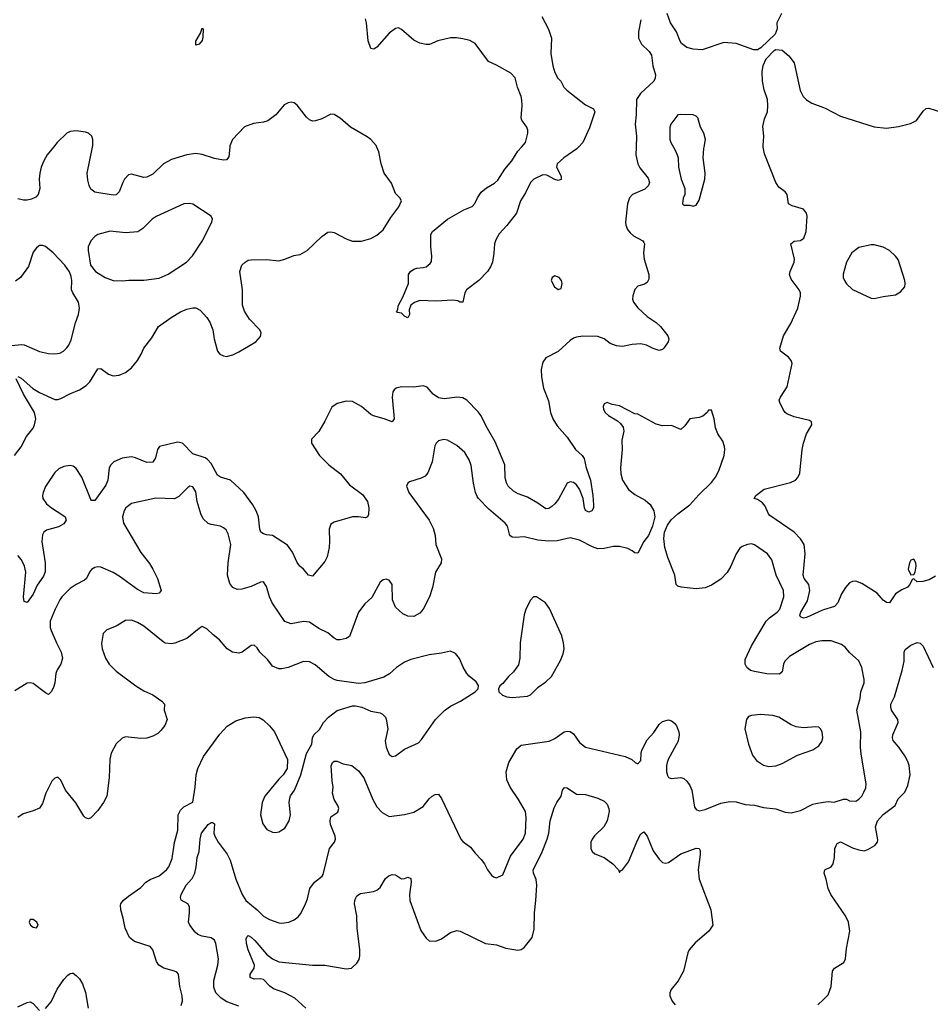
# Model space of a CAD drawing. Header units: inches. Extents: x 1682530 to 1839546, y 640742 to 791647.
# Tile 714 of 923: x 1804761 to 1810696, y 694414 to 700830. Entities that reach past the tile are written whole.
import ezdxf

# ---------------------------------------------------------------- set-up
doc = ezdxf.new("R2010")
doc.units = ezdxf.units.IN
doc.header["$MEASUREMENT"] = 0
for name, color, linetype in [('B8609', 7, 'Continuous'), ('B8619', 7, 'Continuous'), ('B8700', 7, 'Continuous'), ('B8710', 7, 'Continuous')]:
    doc.layers.add(name, color=color, linetype=linetype)

msp = doc.modelspace()

# ---------------------------------------------------------------- linework, layer by layer
at = {"layer": 'B8609', "color": 5}
for points, elevation in [([(1808778.7, 700000), (1808776.1, 699950), (1808789.2, 699890), (1808804, 699864), (1808857.1, 699797.1), (1808865.7, 699770), (1808859.7, 699750), (1808834.9, 699725.1), (1808755.3, 699690), (1808736.5, 699670), (1808723.8, 699630), (1808710.3, 699510.3), (1808711.7, 699491.7), (1808723.1, 699463.1), (1808740.5, 699440.5), (1808761.6, 699421.6), (1808823, 699390), (1808830, 699378.8), (1808833.4, 699370), (1808827.4, 699310), (1808830.3, 699270.3), (1808862.6, 699170), (1808861.1, 699138.9), (1808850, 699118), (1808833.1, 699106.9), (1808790, 699093.6), (1808770, 699072.7), (1808757, 699030), (1808755.8, 699010), (1808761.6, 698990), (1808790, 698953), (1808850, 698896.4), (1808910, 698857), (1808938, 698830), (1808986.7, 698770), (1808992, 698750), (1808988.6, 698731.4), (1808960.5, 698690), (1808950, 698680.7), (1808930, 698675.1), (1808890, 698687.1), (1808846, 698710), (1808810, 698717.8), (1808753.9, 698713.9), (1808690, 698700.7), (1808650, 698704), (1808610, 698721.1), (1808569.6, 698750), (1808530, 698765.3), (1808431.8, 698768.2), (1808390, 698762.4), (1808370, 698755.6), (1808350, 698740.7), (1808270, 698668.4), (1808190, 698627.8), (1808170, 698599.3), (1808160.2, 698550), (1808162.3, 698502.3), (1808174.2, 698430), (1808207.3, 698347.3), (1808220.2, 698270), (1808235.2, 698230), (1808264, 698184), (1808328.9, 698110), (1808383.1, 698030), (1808427.6, 697990), (1808440.2, 697970), (1808452.8, 697910), (1808481.7, 697830), (1808497.6, 697730), (1808502.2, 697670), (1808500.6, 697650), (1808491.2, 697628.8), (1808470, 697622), (1808450, 697632.8), (1808441.7, 697650), (1808432.8, 697710), (1808410.5, 697770.5), (1808390, 697799.7), (1808370, 697814), (1808350, 697818.4), (1808330.4, 697809.6), (1808273.9, 697706.1), (1808250, 697676), (1808230, 697657.2), (1808210, 697646), (1808190, 697643.7), (1808139.4, 697679.4), (1808070, 697718.4), (1808010, 697741.3), (1807979, 697759), (1807946, 697790), (1807933.1, 697813.1), (1807925.9, 697845.9), (1807922.5, 697930), (1807859.9, 698079.9), (1807802.3, 698182.3), (1807770, 698249.7), (1807750, 698275.6), (1807675.1, 698350), (1807650, 698365.4), (1807610, 698371.2), (1807530, 698359.8), (1807490, 698366.8), (1807455.4, 698390), (1807416.6, 698436.6), (1807390, 698444.4), (1807330, 698436.1), (1807250, 698438), (1807214.8, 698430), (1807201.4, 698418.6), (1807194, 698406), (1807189.1, 698370), (1807201.3, 698230), (1807190, 698209.5), (1807137.2, 698230), (1807068, 698248), (1807050, 698258.4), (1806990, 698309.8), (1806930, 698341.4), (1806890, 698345.4), (1806830.8, 698329.2), (1806795.6, 698304.4), (1806750, 698213.3), (1806710, 698147.3), (1806663.9, 698096.1), (1806663.1, 698070), (1806715.8, 697990), (1806775.2, 697930), (1806851.7, 697871.7), (1806910, 697798.5), (1806996.4, 697736.4), (1807027.9, 697690), (1807037.6, 697650), (1807034.6, 697605.4), (1807028.2, 697591.8), (1807014.9, 697585.1), (1806970, 697591.5), (1806930, 697589.7), (1806810, 697555.6), (1806790, 697542.7), (1806778, 697510), (1806781.3, 697430), (1806778.3, 697390), (1806764.9, 697330), (1806750, 697299.3), (1806670, 697203.7), (1806644, 697210), (1806611.8, 697250), (1806588.2, 697268.2), (1806570, 697294), (1806539.7, 697359.7), (1806506.3, 697406.3), (1806410, 697469.7), (1806370, 697473.7), (1806350, 697479.1), (1806333.6, 697490), (1806325.6, 697510), (1806316.8, 697590), (1806303.2, 697630), (1806280.6, 697670), (1806221.5, 697750), (1806136, 697830), (1806070, 697849.7), (1806050, 697862.6), (1806010, 697937.2), (1805985, 697965), (1805970, 697975.5), (1805890, 698001.6), (1805821.3, 698070), (1805790, 698076.2), (1805672.4, 698050), (1805660.3, 698030), (1805645.7, 697974.3), (1805630, 697946), (1805590, 697945.3), (1805516.1, 697976.1), (1805490, 697982), (1805430, 697973.1), (1805375.6, 697950), (1805356.2, 697930), (1805345.1, 697910), (1805335, 697830), (1805322.4, 697797.6), (1805250, 697698), (1805230, 697697.2), (1805224.7, 697704.7), (1805165.8, 697850), (1805130, 697906.6), (1805110, 697921.7), (1805090, 697926), (1805050, 697918.2), (1805016.5, 697903.5), (1804990, 697878.7), (1804930, 697787.3), (1804913.8, 697750), (1804910.2, 697730), (1804912.8, 697710), (1804935.6, 697675.6), (1804968.7, 697648.7), (1805042.6, 697602.6), (1805057.1, 697590), (1805063.8, 697570), (1805050, 697545.1), (1805013.8, 697526.2), (1804936.5, 697503.5), (1804919.3, 697490), (1804910, 697473.2), (1804905.4, 697430), (1804926.9, 697290), (1804926.7, 697233.3), (1804915.6, 697204.4), (1804874.5, 697145.5), (1804850, 697086.3), (1804810, 697032.7), (1804790, 697038), (1804786.9, 697070), (1804800.4, 697230), (1804793.3, 697270), (1804772.4, 697310), (1804750, 697339.6)], 520), ([(1804750, 698506), (1804770, 698493.6), (1804846.5, 698426.5), (1804890, 698400.2), (1804990, 698356.1), (1805010, 698354.6), (1805030, 698361.7), (1805087.7, 698392.3), (1805150, 698418.2), (1805194.1, 698445.9), (1805218.5, 698470), (1805270, 698554), (1805290, 698556.4), (1805339.4, 698519.4), (1805370, 698510.2), (1805410, 698513.8), (1805450, 698530.3), (1805490, 698562.3), (1805528.6, 698610), (1805553.1, 698650), (1805570, 698690.5), (1805622, 698758), (1805665.6, 698830), (1805747.8, 698890), (1805810, 698926.3), (1805850, 698944.6), (1805890, 698953.4), (1805910, 698952), (1805936.7, 698936.7), (1805980.5, 698890), (1805999.6, 698859.6), (1806019.3, 698810), (1806028.4, 698750), (1806045.5, 698685.5), (1806050.4, 698670), (1806065.5, 698650), (1806090, 698638.7), (1806110, 698636), (1806150, 698646.7), (1806190, 698665), (1806300.5, 698730), (1806330, 698764.9), (1806334.3, 698790), (1806326, 698810), (1806258.6, 698878.6), (1806226.6, 698930), (1806212.4, 698970), (1806212.8, 699070), (1806195.6, 699190), (1806209.6, 699230), (1806230, 699250.6), (1806250, 699263), (1806270, 699266), (1806370, 699266.7), (1806450, 699259.5), (1806490, 699268.9), (1806547.4, 699292.6), (1806590, 699301.1), (1806634.2, 699325.8), (1806730, 699417.4), (1806770, 699444.6), (1806790, 699448.8), (1806810, 699444.2), (1806890, 699402), (1806930, 699387.6), (1806990, 699386), (1807050, 699404.2), (1807090, 699427), (1807130, 699461.6), (1807179.6, 699540.4), (1807231.5, 699610), (1807249.6, 699650), (1807239.5, 699670), (1807210, 699697.2), (1807184.2, 699764.2), (1807136.2, 699830), (1807116.9, 699890), (1807101.6, 699970), (1807088.1, 700000)], 520), ([(1804981, 700000), (1804941.3, 699950), (1804917.6, 699910), (1804901.3, 699870), (1804891.8, 699830), (1804888.7, 699790), (1804892.7, 699730), (1804882, 699690), (1804865.7, 699674.3), (1804838.6, 699661.4), (1804810, 699654), (1804785.8, 699654.2), (1804750, 699661.7)], 520), ([(1806130.8, 700000), (1806124.4, 699935.6), (1806110, 699916.2), (1806090, 699914.3), (1806030, 699925.1), (1805950, 699952), (1805910, 699958), (1805851.1, 699948.9), (1805750, 699918), (1805698.4, 699890), (1805630, 699823.5), (1805590, 699804.7), (1805570, 699802.6), (1805490, 699824.2), (1805470, 699818.4), (1805444.4, 699790), (1805432.4, 699770), (1805410, 699709.3), (1805390, 699688), (1805370, 699686), (1805250, 699705.3), (1805225.6, 699725.6), (1805213.8, 699750), (1805204.7, 699784.7), (1805200.9, 699830), (1805236.1, 700000)], 520), ([(1808403.3, 700000), (1808392, 699988), (1808307.7, 699930), (1808263.8, 699890), (1808260.2, 699870), (1808290.4, 699810), (1808290, 699789), (1808270, 699782.4), (1808250, 699788.7), (1808197.4, 699817.4), (1808170, 699818.4), (1808111.4, 699790), (1808091, 699770), (1808058.8, 699701.2), (1808025.6, 699650), (1807999.3, 699570), (1807936.8, 699490), (1807885.8, 699434.2), (1807864.3, 699395.7), (1807855.7, 699370), (1807852, 699308), (1807842.6, 699250), (1807830, 699219.3), (1807810, 699189.3), (1807754, 699130), (1807673, 699070), (1807661.6, 699050), (1807650, 698989), (1807630.6, 698989.4), (1807617.1, 698997.1), (1807583.5, 699003.5), (1807475.1, 698995.1), (1807370, 699001.2), (1807333.7, 698986.3), (1807311.3, 698970), (1807299.6, 698940.4), (1807302, 698910), (1807291.6, 698888.4), (1807270, 698898), (1807250, 698918), (1807223.1, 698923.1), (1807218, 698930), (1807224.7, 698935.3), (1807229.7, 698970), (1807258.8, 699021.2), (1807295.1, 699110), (1807294.3, 699170), (1807307.9, 699190), (1807330, 699204.7), (1807350, 699211.9), (1807390, 699214.6), (1807410, 699220.6), (1807437.6, 699242.4), (1807445.1, 699254.9), (1807448.4, 699290), (1807440.5, 699350), (1807440.5, 699410), (1807441.8, 699430), (1807451, 699450), (1807550, 699530.3), (1807657, 699590), (1807710, 699613.5), (1807726.7, 699633.3), (1807744.5, 699670), (1807770, 699706.9), (1807804.6, 699735.4), (1807856, 699764), (1807876.7, 699783.3), (1807923.6, 699856.4), (1807968.3, 699910), (1808006.9, 699973.1), (1808030.9, 700000)], 480), ([(1809022.6, 700000), (1809036.5, 699976.5), (1809047, 699950), (1809052.2, 699930), (1809055.3, 699870), (1809072.2, 699790), (1809097.3, 699730), (1809096, 699690), (1809086.4, 699666.4), (1809082, 699630), (1809090, 699622), (1809130, 699622), (1809150, 699614), (1809170, 699622), (1809190, 699654), (1809227.6, 699790), (1809229.5, 699830), (1809216.2, 699930), (1809219.6, 699990), (1809221.6, 700000)], 540), ([(1810000, 696984.6), (1809990, 696981.5), (1809890, 696934.2), (1809869.8, 696929.8), (1809850, 696939.3), (1809846.2, 696950), (1809853.3, 696970), (1809895.8, 697044.2), (1809910.5, 697110), (1809904, 697150), (1809874.8, 697190), (1809867.4, 697210), (1809880.6, 697350), (1809874.4, 697410), (1809850, 697448.3), (1809809.9, 697489.9), (1809650, 697598.6), (1809640.8, 697610), (1809619.9, 697659.9), (1809602.6, 697682.6), (1809570, 697703.6), (1809549, 697710), (1809559.3, 697730), (1809614, 697770), (1809784.7, 697815.3), (1809817.2, 697830), (1809833.4, 697846.6), (1809844.9, 697875.1), (1809860.4, 698030), (1809869.7, 698070), (1809890, 698131.3), (1809924, 698190), (1809922, 698210), (1809910, 698219), (1809810, 698242.6), (1809760.9, 698260.9), (1809749.4, 698270), (1809737, 698290), (1809714.8, 698334.8), (1809712, 698350), (1809719.6, 698370), (1809762.5, 698437.5), (1809796.3, 698590), (1809789.6, 698610), (1809772, 698630), (1809719.6, 698670), (1809715.4, 698690), (1809738.7, 698770), (1809786.8, 698850), (1809833.7, 698950), (1809849.6, 699029.6), (1809849.4, 699050), (1809842.7, 699070), (1809790, 699139), (1809779.5, 699170), (1809782, 699190), (1809809.3, 699250), (1809812, 699270), (1809787.6, 699370), (1809810, 699386.4), (1809850, 699392.1), (1809872.6, 699407.4), (1809886.5, 699450), (1809893, 699550), (1809890.4, 699570.4), (1809870, 699594.6), (1809796.9, 699616.9), (1809772.7, 699630), (1809762.7, 699690), (1809750, 699709), (1809710, 699739), (1809690, 699769), (1809615.6, 699955.6), (1809607.8, 700000)], 520), ([(1804710, 698706.7), (1804770, 698714), (1804790, 698712.2), (1804890, 698668.1), (1804950, 698654.6), (1804988.1, 698651.9), (1805022.3, 698657.7), (1805046, 698670), (1805067.3, 698690), (1805080.5, 698710), (1805095.9, 698744.1), (1805124.4, 698855.6), (1805145.4, 698910), (1805152, 698950), (1805145.4, 698990), (1805107.3, 699050), (1805099.6, 699070), (1805101.3, 699130), (1805097.1, 699157.1), (1805086.2, 699186.2), (1805055.6, 699230), (1804980.5, 699310), (1804930, 699351.3), (1804910, 699358.7), (1804890, 699357.6), (1804870, 699344.5), (1804850, 699316), (1804817.8, 699222.2), (1804766.4, 699150), (1804733, 699127)], 540), ([(1804727.2, 697990), (1804770, 698047.9), (1804806.6, 698113.4), (1804850, 698167.6), (1804858.6, 698190), (1804865.4, 698230), (1804858.3, 698270), (1804786, 698390), (1804738.9, 698490)], 520), ([(1810000, 696782.8), (1809990, 696783.1), (1809950, 696776.4), (1809910, 696759.8), (1809778.8, 696681.2), (1809749.1, 696650), (1809740.2, 696630), (1809730, 696581.2), (1809714.3, 696565.7), (1809630, 696568), (1809550, 696582.4), (1809525.1, 696590), (1809500.5, 696610), (1809488.7, 696630), (1809490, 696661), (1809530.8, 696750), (1809627.1, 696910), (1809647.8, 696932.2), (1809698.5, 696970), (1809715.3, 696990), (1809742.7, 697070), (1809739.7, 697110), (1809692.8, 697210), (1809663.7, 697310), (1809635.1, 697350), (1809550, 697408), (1809530, 697414), (1809504.7, 697410), (1809470, 697396.9), (1809454.4, 697385.6), (1809430, 697349.3), (1809396, 697270), (1809371.8, 697228.2), (1809330, 697185.1), (1809270, 697145.1), (1809230, 697128), (1809170, 697121.1), (1809072.4, 697132.4), (1809050, 697139.5), (1809039.5, 697150), (1809031.1, 697210), (1808985.2, 697325.2), (1808965.7, 697390), (1808959.7, 697450), (1808964, 697490), (1808982.5, 697537.5), (1809008.2, 697571.8), (1809050, 697610.6), (1809129.2, 697670), (1809186.6, 697733.4), (1809270, 697813.4), (1809297, 697850), (1809317, 697890), (1809352, 697990), (1809358, 698030), (1809356, 698050), (1809343.2, 698083.2), (1809312.5, 698132.5), (1809297.2, 698170), (1809288.7, 698230), (1809270, 698286), (1809250, 698286), (1809242, 698270), (1809214.4, 698245.6), (1809190, 698237.2), (1809130, 698229.2), (1809097.2, 698182.8), (1809070, 698159.5), (1809010, 698186.6), (1808950, 698184.5), (1808910, 698195.1), (1808790, 698259), (1808770, 698262), (1808670, 698314), (1808623.1, 698323.1), (1808590, 698335.3), (1808570, 698326), (1808564.7, 698310), (1808566, 698290), (1808578, 698270), (1808598, 698250), (1808656.8, 698216.8), (1808678, 698198), (1808694, 698174), (1808698.8, 698150), (1808686.4, 698090), (1808688.6, 698028.6), (1808677.4, 697910), (1808679.5, 697870), (1808689.1, 697829.1), (1808730, 697768.2), (1808770, 697737.1), (1808838.3, 697698.3), (1808870.3, 697670.3), (1808894.4, 697630), (1808900.3, 697590), (1808886.5, 697530), (1808859.5, 697470), (1808830, 697429.5), (1808790, 697354), (1808770, 697356), (1808753.2, 697370), (1808724.2, 697384.2), (1808670, 697396.8), (1808630, 697397.2), (1808570, 697384.1), (1808530, 697382.8), (1808495.3, 697395.3), (1808410, 697438.1), (1808350, 697454.8), (1808265.2, 697434.8), (1808210, 697431.4), (1808139, 697439), (1808050, 697459.8), (1807990, 697455.3), (1807970, 697459.2), (1807956.9, 697470), (1807941.2, 697530), (1807925.6, 697550), (1807820, 697640), (1807751.3, 697710), (1807743.3, 697723.3), (1807732.4, 697750), (1807718.9, 697810), (1807704.2, 697924.2), (1807690, 697961.2), (1807662, 698010), (1807610, 698054.5), (1807550, 698089.3), (1807525.8, 698094.2), (1807490, 698085.2), (1807474.8, 698070), (1807466.7, 698053.3), (1807448.9, 697950), (1807421.8, 697878.2), (1807403.4, 697856.6), (1807378.2, 697841.8), (1807302, 697818), (1807290.4, 697809.6), (1807283, 697790), (1807298.4, 697750), (1807429.2, 697569.2), (1807456.8, 697516.8), (1807469.2, 697470), (1807472.9, 697410), (1807510, 697318), (1807507.4, 697290), (1807472.2, 697230), (1807451.8, 697130), (1807431.8, 697070), (1807390, 696989.3), (1807370, 696962), (1807330, 696941.6), (1807290, 696943.6), (1807259.3, 696959.3), (1807210, 697001.2), (1807191.6, 697050), (1807189.2, 697150), (1807170, 697179), (1807150, 697185.2), (1807130, 697181.2), (1807110, 697164), (1807055.6, 697064.4), (1807010, 697024.5), (1806970.3, 696970), (1806910, 696812), (1806890, 696798.9), (1806850, 696788.3), (1806830, 696789.7), (1806810, 696799.7), (1806770, 696834.8), (1806710, 696863.2), (1806650, 696904.6), (1806610, 696909.8), (1806530, 696893.5), (1806490, 696909.7), (1806407.5, 697030), (1806389.8, 697070), (1806370, 697137.2), (1806350, 697166.6), (1806330, 697165.6), (1806270, 697136.9), (1806210, 697119.6), (1806178, 697118), (1806150, 697129.5), (1806130, 697156), (1806115.4, 697210), (1806119.1, 697290), (1806137.4, 697410), (1806119.7, 697479.7), (1806106.3, 697506.3), (1806090, 697519.5), (1806069.7, 697529.7), (1806010, 697540.4), (1805990, 697548.3), (1805957.8, 697577.8), (1805941.8, 697610), (1805918.7, 697690), (1805910, 697752.7), (1805890, 697787), (1805870, 697789.6), (1805858, 697782), (1805797.8, 697722.2), (1805771.3, 697708.7), (1805647.5, 697712.5), (1805490, 697678), (1805453, 697650), (1805443.1, 697630), (1805432, 697590), (1805437, 697550), (1805550, 697359.3), (1805606.6, 697286.6), (1805628.9, 697250), (1805660.3, 697190), (1805684, 697110), (1805670, 697093.2), (1805650.4, 697089.6), (1805570, 697096.2), (1805530, 697117.3), (1805410, 697204.8), (1805370, 697228.6), (1805290, 697261.7), (1805270, 697264), (1805250, 697260.5), (1805230, 697247.6), (1805215.3, 697230), (1805195.8, 697190), (1805183, 697177), (1805129.1, 697150.9), (1805090, 697122.9), (1805036.4, 697070), (1805022.6, 697050), (1804991.8, 696990), (1804960.8, 696910), (1804960.2, 696870), (1804965.6, 696850), (1805000.2, 696770), (1805032.4, 696710), (1805039.5, 696670), (1805030.4, 696630), (1805006.4, 696593.6), (1804997.1, 696570), (1804990.4, 696509.6), (1804982, 696478), (1804967.3, 696450), (1804950, 696432.7), (1804930, 696442.9), (1804850, 696503.7), (1804830, 696509.3), (1804810, 696506), (1804730, 696457.6)], 540), ([(1805812.8, 694407.2), (1805822, 694438), (1805820.5, 694470), (1805804.2, 694530), (1805797, 694610), (1805784.4, 694624.4), (1805771.3, 694631.3), (1805701.2, 694650), (1805669, 694669), (1805653, 694693), (1805629.7, 694769.7), (1805611.1, 694791.1), (1805510, 694823.1), (1805476.9, 694850), (1805447.9, 694910), (1805435.9, 694975.9), (1805419.7, 695030), (1805418.9, 695061.1), (1805420.5, 695070), (1805436.2, 695090), (1805470, 695119.3), (1805550, 695175.5), (1805584.2, 695210), (1805612.1, 695227.9), (1805670, 695251.3), (1805717.6, 695290), (1805734.2, 695310), (1805755.8, 695364.2), (1805770.5, 695469.5), (1805792.9, 695550), (1805794.7, 695650), (1805810, 695679.1), (1805830, 695700.5), (1805890, 695730.8), (1805906, 695830), (1805911.8, 695910), (1805921.5, 695950), (1805959.7, 696030), (1806066.2, 696173.8), (1806114.3, 696225.7), (1806170, 696262.3), (1806230, 696280.8), (1806287.5, 696287.5), (1806322.8, 696282.8), (1806349.1, 696269.1), (1806390.4, 696230), (1806422.4, 696190), (1806506, 696010), (1806504.7, 695950), (1806478, 695910), (1806450, 695882), (1806359.1, 695770), (1806341.6, 695730), (1806330.5, 695650), (1806345.5, 695590), (1806372.4, 695552.4), (1806410, 695535.5), (1806430, 695533), (1806450, 695538), (1806490, 695562), (1806518, 695610), (1806526, 695650), (1806518, 695730), (1806521.5, 695758.5), (1806526.6, 695773.4), (1806552.3, 695810), (1806593.2, 695910), (1806631.1, 696048.9), (1806665.1, 696110), (1806668.8, 696151.2), (1806677.7, 696170), (1806715.4, 696204.6), (1806741.6, 696250), (1806774, 696286), (1806830, 696328.5), (1806930, 696358.3), (1806950, 696358.9), (1806990.3, 696350.3), (1807050, 696324), (1807110, 696314), (1807126, 696306), (1807144.7, 696284.7), (1807150, 696271.3), (1807160.3, 696210), (1807143.1, 696130), (1807148.9, 696090), (1807170, 696043), (1807190, 696028.9), (1807210, 696033), (1807270, 696077.4), (1807361.5, 696118.5), (1807380.6, 696139.4), (1807471.6, 696270), (1807530, 696328.2), (1807570, 696358), (1807635.3, 696390), (1807729, 696450), (1807749.2, 696470), (1807752.5, 696492.5), (1807735.9, 696515.9), (1807691.7, 696551.7), (1807676, 696570), (1807651.5, 696611.5), (1807627.9, 696667.9), (1807601.2, 696701.2), (1807570, 696715.1), (1807510, 696702), (1807430, 696691.8), (1807310, 696662), (1807270, 696643.7), (1807218, 696610), (1807172.1, 696567.9), (1807133.8, 696546.2), (1807010, 696509.6), (1806970, 696504.2), (1806830, 696524.7), (1806810, 696531.2), (1806777, 696550), (1806687, 696627), (1806650, 696646), (1806610, 696647.3), (1806510, 696609.6), (1806470, 696600.5), (1806450, 696600.5), (1806410, 696617.4), (1806378.4, 696658.4), (1806326.6, 696710), (1806310, 696737.2), (1806290, 696755.1), (1806270, 696752), (1806210.8, 696709.2), (1806190, 696703.2), (1806147.9, 696707.9), (1806113.3, 696730), (1806062.9, 696790), (1806021.4, 696821.4), (1805981.2, 696861.2), (1805954.8, 696874.8), (1805950, 696876), (1805930, 696863.7), (1805850, 696798.3), (1805773, 696767), (1805750, 696763.1), (1805710, 696767.8), (1805695.8, 696775.8), (1805570, 696877.6), (1805530, 696902.9), (1805490, 696917.6), (1805450, 696916.2), (1805390, 696878.4), (1805330, 696854.5), (1805306, 696830), (1805293.7, 696766.3), (1805298, 696730), (1805320.3, 696670), (1805344.4, 696630), (1805390, 696584.4), (1805518.8, 696490), (1805570, 696458), (1805630, 696430.6), (1805687.7, 696390), (1805704, 696370), (1805703, 696330), (1805722, 696270), (1805708.3, 696231.7), (1805681.7, 696198.3), (1805660.9, 696179.1), (1805630, 696160.9), (1805590, 696149.6), (1805550, 696146), (1805450, 696156.2), (1805430, 696149.5), (1805390, 696112.7), (1805357.6, 696050), (1805348.7, 696011.3), (1805343.7, 695890), (1805328.2, 695770), (1805308, 695730), (1805270, 695677.2), (1805224.7, 695630), (1805210, 695622.7), (1805190, 695629.2), (1805180.1, 695640.1), (1805126.8, 695726.8), (1805059.3, 695810), (1805030, 695875.3), (1805010, 695894), (1804990, 695889), (1804970, 695868.7), (1804932.7, 695790), (1804910, 695722), (1804890, 695693.2), (1804850, 695674.5), (1804784.7, 695655.3), (1804750, 695632)], 560), ([(1806190, 694402.7), (1806111.4, 694431.4), (1806074.3, 694454.3), (1806039.3, 694490), (1806026.7, 694526.7), (1806026.7, 694570), (1806053.3, 694670), (1806056.1, 694710), (1806039.8, 694810), (1806030, 694831.5), (1806010, 694848.3), (1805950, 694858), (1805923, 694870), (1805905.1, 694885.1), (1805869.7, 694930), (1805860.4, 694950), (1805868.3, 695010), (1805867.6, 695050), (1805857, 695070), (1805813.7, 695093.7), (1805808.4, 695110), (1805812.8, 695130), (1805846.6, 695190), (1805886.3, 695233.7), (1805901.7, 695270), (1805911.1, 695310), (1805916.9, 695370), (1805931.3, 695410), (1805936.8, 695490), (1805945.7, 695530), (1805990, 695585.7), (1806010, 695598.7), (1806018, 695598), (1806030.2, 695590.2), (1806026.3, 695530), (1806032.4, 695510), (1806054.9, 695470), (1806112.8, 695392.8), (1806133.2, 695353.2), (1806171, 695230), (1806210.2, 695130.2), (1806235.3, 695090), (1806308.5, 695030), (1806350, 694988.9), (1806390, 694967.2), (1806450, 694945.3), (1806470, 694943.1), (1806515.3, 694950), (1806550, 694965.5), (1806575.8, 694984.2), (1806592.9, 695007.1), (1806625.1, 695070), (1806637.7, 695102.3), (1806651.6, 695168.4), (1806683.7, 695210), (1806731.7, 695248.3), (1806740, 695260), (1806781, 695430), (1806812.2, 695470), (1806818.8, 695490), (1806817.3, 695510), (1806787.1, 695587.1), (1806784.1, 695610), (1806790, 695636.5), (1806833.8, 695666.2), (1806841.4, 695690), (1806835.6, 695710), (1806809.9, 695749.9), (1806801.1, 695790), (1806804.4, 695830), (1806797.3, 695870), (1806791.2, 695968.8), (1806800.7, 695990), (1806810, 695998.4), (1806830, 695999.3), (1806870, 695980.4), (1806926, 695970), (1806970, 695936.4), (1807004, 695890), (1807062.8, 695750), (1807090, 695700.4), (1807124, 695664), (1807170, 695638.7), (1807270, 695650.4), (1807330, 695666.4), (1807390, 695704.4), (1807430, 695753), (1807450, 695770.5), (1807470, 695782), (1807490, 695782.8), (1807510, 695756), (1807637.3, 695490), (1807650, 695474.8), (1807699, 695439), (1807730, 695398.8), (1807770, 695358.8), (1807790.5, 695330), (1807810.6, 695290), (1807836.1, 695256.1), (1807850, 695244), (1807870, 695239.1), (1807910, 695258), (1807960.4, 695379.6), (1808042.6, 695490), (1808057.8, 695530), (1808062.4, 695630), (1808057.2, 695670), (1808013.3, 695750), (1807957.5, 695830), (1807937.2, 695877.2), (1807932.7, 695930), (1807949.5, 695990.5), (1808001.3, 696078.7), (1808030, 696104), (1808212.7, 696130), (1808250, 696146.5), (1808309.8, 696190.2), (1808330, 696194.9), (1808350, 696191.8), (1808370, 696176.4), (1808410, 696119.3), (1808450, 696090.3), (1808708.4, 696028.4), (1808752, 696010), (1808772, 695990), (1808790, 695981), (1808810, 696002), (1808811.6, 696050), (1808816.9, 696070), (1808850, 696138.4), (1808894.4, 696185.6), (1808930, 696237.3), (1808950, 696256.3), (1808990, 696267.3), (1809010, 696260.7), (1809030, 696246.8), (1809042, 696230), (1809057.6, 696190), (1809060.3, 696170), (1809053.4, 696130), (1808988, 696010), (1808982, 695990), (1808977.3, 695970), (1808977.3, 695930), (1808984.5, 695904.5), (1808990, 695892), (1809010, 695884.7), (1809070, 695892), (1809090, 695886), (1809110, 695867.3), (1809130, 695839.1), (1809142.3, 695810), (1809159.5, 695699.5), (1809170, 695683), (1809190, 695675.8), (1809230, 695684), (1809330, 695724.7), (1809390, 695736.5), (1809430, 695732.8), (1809490, 695715.6), (1809550, 695712.6), (1809610, 695697.4), (1809690, 695688.5), (1809750, 695666), (1809790, 695661.6), (1809850, 695676.3), (1809930, 695718), (1809950, 695723.8), (1810000, 695731.3)], 540), ([(1806627.2, 694390), (1806554.5, 694454.5), (1806490, 694488.8), (1806415.5, 694515.5), (1806392.4, 694532.4), (1806350, 694576.9), (1806330, 694581), (1806290, 694578.5), (1806264.2, 694590), (1806264, 694610), (1806289.7, 694650), (1806290.9, 694670), (1806249.7, 694770), (1806240.4, 694810), (1806238, 694842), (1806243, 694857), (1806250, 694862), (1806270, 694851.7), (1806294.6, 694830), (1806370, 694740.3), (1806410, 694711.5), (1806450, 694691.4), (1806669.4, 694669.4), (1806749.4, 694669.4), (1806890, 694646), (1806924, 694650), (1806958.2, 694681.8), (1806973.1, 694706.9), (1806979.1, 694730), (1806978.2, 694770), (1806961.6, 694910), (1806958.4, 694990), (1806944.4, 695070), (1806944.6, 695090), (1806951.3, 695108.7), (1806959.2, 695120.8), (1806982.7, 695137.3), (1807068, 695150), (1807090, 695157.3), (1807110, 695174.8), (1807146.5, 695233.5), (1807168, 695252), (1807190, 695260.9), (1807210, 695258), (1807250, 695232), (1807270, 695233.4), (1807290, 695242.4), (1807310, 695234.8), (1807313.1, 695210), (1807300.9, 695130), (1807304.2, 695090), (1807376.4, 694896.4), (1807410, 694844.9), (1807430, 694828), (1807473.4, 694826.6), (1807510, 694842), (1807570, 694882), (1807610, 694895.5), (1807632.1, 694892.1), (1807798, 694810), (1807870, 694802.6), (1807930, 694779.6), (1808007.3, 694767.3), (1808030, 694771.7), (1808050, 694783.7), (1808102, 694850), (1808115.5, 694904.5), (1808115.9, 695010), (1808125.7, 695090), (1808131.1, 695191.1), (1808127.5, 695227.5), (1808110.8, 695270), (1808107.8, 695290), (1808163.1, 695396.9), (1808198.7, 695490), (1808209.1, 695530), (1808218.5, 695610), (1808245.8, 695694.2), (1808263, 695730), (1808289.6, 695770), (1808299.7, 695810), (1808312.1, 695827.9), (1808330, 695825.3), (1808390, 695783.8), (1808450, 695780.5), (1808530, 695758), (1808570, 695737), (1808590, 695718), (1808601.7, 695690), (1808603.1, 695670), (1808590, 695609.2), (1808568.7, 695570), (1808507.8, 695512.2), (1808492.9, 695490), (1808484.7, 695470), (1808483.6, 695430), (1808492.4, 695410), (1808510, 695394), (1808570.8, 695370), (1808626.8, 695330), (1808664.7, 695290), (1808670, 695274), (1808676.4, 695283.6), (1808690, 695291.3), (1808730, 695342), (1808790, 695488), (1808810, 695524.9), (1808830, 695539.1), (1808850, 695510.8), (1808890, 695414.9), (1808930, 695359.3), (1808950, 695339.3), (1808970, 695334.4), (1808990, 695339.5), (1809070, 695394.9), (1809170, 695432), (1809190.8, 695430), (1809196.7, 695416.7), (1809196.9, 695390), (1809183.6, 695290), (1809190.2, 695230), (1809264.9, 695030), (1809279.5, 694930), (1809252.8, 694890), (1809164, 694816), (1809125.3, 694770), (1809117, 694750), (1809088.8, 694630), (1809052.8, 694567.2), (1809007, 694510), (1808998, 694490), (1808998.9, 694470), (1809014.3, 694434.3), (1809033.7, 694410)], 520), ([(1804930, 694387.3), (1804967, 694430), (1805006.5, 694513.5), (1805050, 694576), (1805074.8, 694605.2), (1805090, 694614.8), (1805103.2, 694616.8), (1805110, 694617.3), (1805130, 694602), (1805150, 694580.5), (1805170, 694547.3), (1805190, 694491), (1805207.8, 694390)], 560), ([(1804750, 694397.3), (1804810, 694427.3), (1804830, 694430.7), (1804850, 694418.8), (1804890, 694374.8)], 560), ([(1809963.5, 694410), (1810000, 694446.1)], 520)]:
    msp.add_lwpolyline(points, dxfattribs=dict(at, elevation=elevation))
for points, elevation in [([(1805870, 699632.3), (1805830, 699629.4), (1805650, 699547.3), (1805624.9, 699530), (1805564.9, 699470), (1805531.7, 699448.3), (1805450, 699442.2), (1805350, 699452.2), (1805270.7, 699430), (1805250, 699418.3), (1805225.3, 699390), (1805207.6, 699350), (1805206.6, 699326.6), (1805222.4, 699230), (1805254.4, 699190), (1805317.3, 699150), (1805370, 699131.7), (1805430, 699128.9), (1805473, 699133), (1805570, 699131.8), (1805670, 699145.7), (1805730, 699172.2), (1805849.3, 699250), (1805888.1, 699291.9), (1805950, 699387.3), (1806012.7, 699510), (1806017.2, 699530), (1806009.3, 699549.3), (1805890, 699629)], 540), ([(1808250, 699161.2), (1808231.3, 699150), (1808225.5, 699130), (1808248, 699090), (1808270, 699071), (1808290, 699078), (1808297, 699110), (1808292, 699130), (1808277.2, 699150)], 520), ([(1808130, 697068.7), (1808110, 697068.7), (1808090, 697048.7), (1808060.5, 696990), (1808048.5, 696951.5), (1808022.4, 696770), (1808020.4, 696670), (1808013.3, 696626.7), (1807979.9, 696580.1), (1807947.3, 696550), (1807910, 696504), (1807891.3, 696490), (1807882, 696470), (1807884.7, 696450), (1807908.2, 696428.2), (1807937.1, 696417.1), (1807970, 696414.4), (1808070, 696422), (1808089.6, 696430.4), (1808140.1, 696479.9), (1808190, 696516.3), (1808226.6, 696550), (1808285.8, 696654.2), (1808303, 696697), (1808309.6, 696730), (1808306.3, 696770), (1808295.5, 696815.5), (1808214.2, 696994.2), (1808188.7, 697030)], 560), ([(1809590, 696303.5), (1809530, 696296.3), (1809511, 696290), (1809497.3, 696270), (1809488.3, 696208.3), (1809510.5, 696110), (1809538.3, 696038.3), (1809562.6, 696002.6), (1809610, 695972.4), (1809644.4, 695964.4), (1809690, 695968.9), (1809730, 695984.2), (1809830, 696038), (1809930, 696073), (1809970, 696098), (1809990, 696126.8), (1809995.1, 696150), (1809991.6, 696190), (1809981.2, 696210), (1809970, 696219.3), (1809950, 696222), (1809870, 696215.1), (1809822.6, 696222.6), (1809790, 696236.2), (1809710, 696285.6), (1809670, 696296.8)], 560), ([(1804850, 694968), (1804830, 694966), (1804822, 694950), (1804832, 694930), (1804850, 694918), (1804870, 694912), (1804882, 694930), (1804874, 694950)], 580)]:
    msp.add_lwpolyline(points, close=True, dxfattribs=dict(at, elevation=elevation))
at = {"layer": 'B8619', "color": 5, "elevation": 520}
for points in [[(1810330, 699363.7), (1810310, 699363.7), (1810230, 699346), (1810184.9, 699310), (1810150, 699249), (1810127.8, 699172.2), (1810128.9, 699150), (1810137, 699130), (1810150, 699108), (1810190, 699072.4), (1810310, 699016.3), (1810330, 699013), (1810390, 699027), (1810470, 699037.6), (1810502.3, 699057.7), (1810529.4, 699090), (1810532.7, 699110), (1810529.6, 699130), (1810486.5, 699266.5), (1810470, 699289.6), (1810430, 699325.6), (1810390, 699347.3)], [(1810590, 697314), (1810570, 697308), (1810561, 697290), (1810551.3, 697250), (1810570, 697212), (1810590, 697214), (1810598, 697230), (1810604, 697270), (1810602, 697290)]]:
    msp.add_lwpolyline(points, close=True, dxfattribs=at)
at = {"layer": 'B8619', "color": 5}
for points, elevation in [([(1810730, 697204.5), (1810690, 697181.2), (1810648.4, 697168.4), (1810610, 697168), (1810590, 697186), (1810578, 697182), (1810562, 697150), (1810546.8, 697133.2), (1810510, 697116), (1810470, 697089.4), (1810430, 697029.5), (1810410, 697031.8), (1810390, 697047.6), (1810350, 697092.8), (1810250, 697157.2), (1810210, 697172.4), (1810190, 697169.7), (1810170, 697159.7), (1810143.1, 697130), (1810116.9, 697090), (1810094.6, 697030), (1810072.8, 697007.2), (1810000, 696984.6)], 520), ([(1810000, 695731.3), (1810030, 695735.8), (1810070, 695732.4), (1810130, 695750.4), (1810150, 695750.4), (1810170, 695740.4), (1810210, 695738.4), (1810230, 695750.4), (1810249.7, 695770.3), (1810263.7, 695796.3), (1810275.3, 695824.7), (1810279.1, 695850), (1810245.3, 696045.3), (1810240.3, 696090), (1810243.1, 696190), (1810216.8, 696330), (1810238.7, 696410), (1810244.2, 696450), (1810264.5, 696510), (1810265.6, 696530), (1810249.7, 696610), (1810230, 696651.6), (1810170, 696706), (1810141, 696741), (1810118.2, 696758.2), (1810050, 696781.7), (1810000, 696782.8)], 540), ([(1810000, 694446.1), (1810030, 694475.8), (1810050.9, 694530.9), (1810059.2, 694630), (1810071.5, 694650), (1810132.9, 694687.1), (1810144.4, 694710), (1810150, 694778), (1810170.8, 694890), (1810162.7, 694950), (1810143.9, 694990), (1810047.9, 695130), (1810030.9, 695170), (1810018.5, 695230), (1810003.5, 695270), (1810009.6, 695290), (1810049.8, 695310.2), (1810062.7, 695330), (1810071.9, 695370), (1810074.6, 695430), (1810082, 695450), (1810090, 695462.3), (1810110, 695473.8), (1810190, 695434.3), (1810230, 695420.3), (1810265.4, 695414.6), (1810290, 695423), (1810335.1, 695450), (1810351.8, 695470), (1810354.7, 695485.3), (1810339.7, 695570), (1810352.1, 695610), (1810390, 695650.2), (1810467.8, 695710), (1810485.8, 695754.2), (1810530, 695797.6), (1810550, 695839.1), (1810565.5, 695910), (1810559.4, 695970), (1810550, 695997.6), (1810530, 696032.8), (1810490.8, 696090), (1810453.9, 696133.9), (1810449.8, 696150), (1810451.6, 696170), (1810486.8, 696250), (1810484.8, 696270), (1810443.5, 696330), (1810439.1, 696350), (1810439.7, 696370), (1810463.1, 696416.9), (1810512.4, 696590), (1810525.1, 696650), (1810525.1, 696710), (1810533.4, 696726.6), (1810570, 696754), (1810610, 696771.3), (1810630, 696766.8), (1810650, 696747.3), (1810715.3, 696610)], 520)]:
    msp.add_lwpolyline(points, dxfattribs=dict(at, elevation=elevation))
at = {"layer": 'B8700', "color": 5}
for points, elevation in [([(1808030.9, 700000), (1808057.8, 700030), (1808072.8, 700090), (1808073.1, 700110), (1808065.7, 700130), (1808034.4, 700174.4), (1808030.6, 700190.6), (1808036.9, 700270), (1808034.8, 700305.2), (1808029.4, 700330), (1808005, 700390), (1807991.5, 700451.5), (1807961.5, 700481.5), (1807870, 700533), (1807817.3, 700557.3), (1807730, 700675.5), (1807694.8, 700694.8), (1807650, 700705.6), (1807608, 700712), (1807568.4, 700711.6), (1807487.5, 700692.5), (1807432.2, 700667.8), (1807410, 700667.6), (1807370, 700678), (1807330, 700696.3), (1807250, 700766), (1807230, 700776.9), (1807210, 700773), (1807170, 700743.1), (1807090, 700651.5), (1807070, 700637.6), (1807050, 700642.9), (1807031.7, 700691.7), (1807022.4, 700810), (1807015.4, 700835.4)], 480), ([(1808163.9, 700850), (1808207.7, 700767.7), (1808227.8, 700710), (1808223.3, 700610), (1808236.6, 700530), (1808250, 700486.4), (1808269.2, 700450), (1808288.6, 700428.6), (1808307.3, 700390), (1808326.5, 700370), (1808450, 700275.8), (1808502, 700250), (1808508.8, 700228.8), (1808474.2, 700125.8), (1808430.8, 700029.2), (1808403.3, 700000)], 480), ([(1809726.4, 700870), (1809696.4, 700810), (1809697.6, 700770), (1809684.2, 700735.8), (1809592.8, 700647.2), (1809570, 700632.7), (1809546.8, 700633.2), (1809430, 700674), (1809350, 700680.9), (1809210, 700634), (1809150, 700638), (1809108.8, 700648.8), (1809074.9, 700674.9), (1809065.1, 700690), (1809043, 700750), (1809003.6, 700810), (1808980.7, 700870)], 520), ([(1808808.8, 700830), (1808793.7, 700750), (1808794, 700710), (1808813, 700670), (1808863, 700623), (1808879.6, 700599.6), (1808887.8, 700530), (1808905.5, 700470), (1808903.6, 700450), (1808894, 700430), (1808807.1, 700350), (1808780.7, 700310), (1808778.5, 700210), (1808771.8, 700150), (1808782.4, 700070), (1808778.7, 700000)], 520), ([(1809607.8, 700000), (1809606, 700010), (1809611.6, 700070), (1809605.4, 700134.6), (1809616.2, 700183.8), (1809635.1, 700230), (1809638, 700270), (1809635.1, 700310), (1809613.8, 700373.8), (1809602, 700430), (1809599.5, 700490), (1809607.7, 700532.3), (1809625.8, 700574.2), (1809678, 700630), (1809690, 700636), (1809730, 700630.8), (1809774.6, 700594.6), (1809808.2, 700548.2), (1809848.5, 700368.5), (1809867.7, 700330), (1809890, 700307.3), (1809925.1, 700285.1), (1810000, 700257.7)], 520), ([(1807088.1, 700000), (1807083.6, 700010), (1807048.9, 700048.9), (1807026.8, 700066.8), (1806917, 700130), (1806850, 700187.3), (1806810, 700212), (1806790, 700214.5), (1806730, 700184.2), (1806690, 700171.3), (1806670, 700169.7), (1806650, 700178), (1806630, 700195.6), (1806570, 700272.7), (1806550, 700289.3), (1806530, 700292.7), (1806510, 700289.3), (1806484.7, 700275.3), (1806430, 700209), (1806378, 700170), (1806350, 700162), (1806286.2, 700153.8), (1806227.1, 700132.9), (1806148.4, 700050), (1806131.7, 700008.3), (1806130.8, 700000)], 520), ([(1809221.6, 700000), (1809231.6, 700050), (1809221.3, 700090), (1809199.5, 700130), (1809181.2, 700190), (1809170, 700201.2), (1809150, 700209.2), (1809070, 700213.2), (1809050, 700209), (1809005.5, 700150), (1808999.3, 700130), (1808998.7, 700050), (1809004.9, 700030), (1809022.6, 700000)], 540), ([(1805236.1, 700000), (1805238.2, 700010), (1805237.2, 700050), (1805231, 700070), (1805210, 700089.6), (1805190, 700096.9), (1805130, 700106.3), (1805090, 700101.3), (1805068.2, 700090), (1805004.9, 700030), (1804981, 700000)], 520)]:
    msp.add_lwpolyline(points, dxfattribs=dict(at, elevation=elevation))
at = {"layer": 'B8700', "color": 5, "elevation": 480}
msp.add_lwpolyline([(1805910, 700664), (1805909.5, 700689.5), (1805938.7, 700741.3), (1805950, 700774.8), (1805958, 700770), (1805955.1, 700715.1), (1805950, 700694), (1805930, 700669.7)], close=True, dxfattribs=at)
at = {"layer": 'B8710', "color": 5, "elevation": 520}
msp.add_lwpolyline([(1810000, 700257.7), (1810010, 700254), (1810110, 700202), (1810330, 700132.4), (1810410, 700123.1), (1810490, 700134), (1810566.7, 700153.3), (1810606.2, 700173.8), (1810650, 700234), (1810669.7, 700250.3), (1810685.8, 700254.2), (1810770, 700228.2)], dxfattribs=at)

doc.saveas('drawing.dxf')
